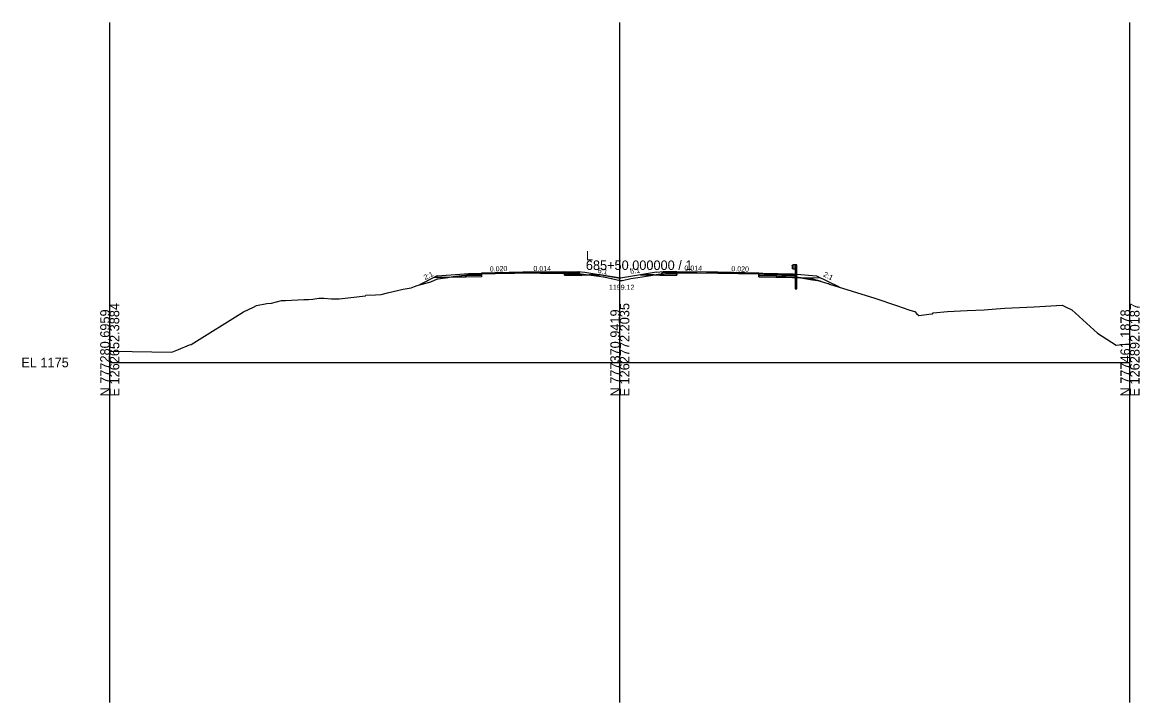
# Model space of a CAD drawing. Extents: x -41 to 1262860, y -100 to 777489.
# Drawn here: x 974.3 to 1302.8, y 1190 to 1390 of the extents above; entities that cross this region are included whole.
import ezdxf

# ---------------------------------------------------------------- set-up
doc = ezdxf.new("R2010")
doc.units = 0
for name, color, linetype in [('Exist Cross Section Cell', 7, 'Continuous'), ('Exist XS Center Line Elevation Label', 7, 'Continuous'), ('Exist XS Ground Line', 7, 'Continuous'), ('Prop CMT Guardrail Graphics', 7, 'Continuous'), ('Prop CMT Pvmt Course 1', 7, 'Continuous'), ('Prop CMT Pvmt Surface', 7, 'Continuous'), ('Prop CMT Shld Paved Course 1', 7, 'Continuous'), ('Prop CMT Shld Paved Course 2', 7, 'Continuous'), ('Prop CMT Shld Paved Course 4', 7, 'Continuous'), ('Prop CMT Subgrade Earthwork', 7, 'Continuous'), ('Prop XS Earthwork Shape', 7, 'Continuous'), ('Prop XS Exc Vertical Line 1', 7, 'Continuous'), ('Prop XS Exc Vertical Line 2', 7, 'Continuous'), ('Prop XS Exc Vertical Line 3', 7, 'Continuous'), ('Prop XS Finish Grade', 7, 'Continuous'), ('Prop XS SE Text', 7, 'Continuous'), ('Prop XS Side Slope Text', 7, 'Continuous'), ('Scratch_Level_4', 7, 'Continuous'), ('Scratch_Level_6', 7, 'Continuous')]:
    doc.layers.add(name, color=color, linetype=linetype)

msp = doc.modelspace()

# ---------------------------------------------------------------- linework, layer by layer
at = {"layer": 'Exist Cross Section Cell'}
for p, q in [((1150, 1290), (1150, 1320)), ((1000, 1290), (1150, 1290)), ((1150, 1290), (1300, 1290))]:
    msp.add_line(p, q, dxfattribs=at)
at = {"layer": 'Exist XS Ground Line'}
msp.add_lwpolyline([(1000, 1293.34), (1000.73, 1293.34), (1018.27, 1293.03), (1020.18, 1293.84), (1023.46, 1295.23), (1023.92, 1295.32), (1039.31, 1304.86), (1042.28, 1306.26), (1043.18, 1306.71), (1046.21, 1307.31), (1047.54, 1307.4), (1050.55, 1308.18), (1050.91, 1308.21), (1051.71, 1308.24), (1057.06, 1308.52), (1058.46, 1308.57), (1059.74, 1308.64), (1061.52, 1308.89), (1062.52, 1308.9), (1062.93, 1308.92), (1065.22, 1308.67), (1067.51, 1308.75), (1075.18, 1309.63), (1075.34, 1309.81), (1078.1, 1309.91), (1079.8, 1310.02), (1081.67, 1310.45), (1086.3, 1311.57), (1088.62, 1311.94), (1089.63, 1312.38), (1090.37, 1312.64), (1094.44, 1313.76), (1096.35, 1314.56), (1096.56, 1314.6), (1097.3, 1314.73), (1100.44, 1315.18), (1100.99, 1315.24), (1106.97, 1316.01), (1108.01, 1316.07), (1110.41, 1316.22), (1119.05, 1316.31), (1122.94, 1316.35), (1122.94, 1316.36), (1126.69, 1316.31), (1134.96, 1316.2), (1137.89, 1316.06), (1139.27, 1316), (1143.77, 1315.39), (1145.06, 1315.22), (1145.24, 1315.17), (1147.48, 1314.71), (1147.53, 1314.67), (1150.07, 1314.1), (1150.41, 1314.06), (1150.43, 1314.06), (1150.43, 1314.04), (1150.45, 1314.06), (1150.73, 1314.11), (1153.23, 1314.68), (1153.23, 1314.69), (1153.24, 1314.68), (1155.26, 1315.02), (1159.08, 1315.53), (1161.3, 1315.97), (1164.77, 1316.17), (1165.68, 1316.22), (1175.47, 1316.36), (1177.88, 1316.41), (1180.35, 1316.35), (1189.7, 1316.16), (1192.43, 1315.99), (1193.19, 1315.94), (1194.76, 1315.73), (1197.69, 1315.32), (1198.01, 1315.27), (1198.81, 1315.23), (1201.93, 1315.12), (1203.17, 1314.86), (1206.6, 1314.31), (1208.17, 1314.07), (1211.16, 1313.26), (1211.39, 1313.25), (1211.66, 1313.06), (1225, 1308.94), (1231.68, 1306.65), (1235.01, 1305.52), (1236.68, 1305.03), (1236.73, 1305), (1237.22, 1304.41), (1237.88, 1303.83), (1240.14, 1304.15), (1240.87, 1304.2), (1241.93, 1304.33), (1242.14, 1304.59), (1246.38, 1304.95), (1252.16, 1305.25), (1257.16, 1305.46), (1260.69, 1305.76), (1263.18, 1305.95), (1271.85, 1306.34), (1280.06, 1306.83), (1281.21, 1306.28), (1282.93, 1305.48), (1290.45, 1298.59), (1295.93, 1295.06), (1298.65, 1295.39), (1300, 1295.49)], dxfattribs=at)
at = {"layer": 'Prop CMT Guardrail Graphics'}
for p, q in [((1200.64, 1318.48), (1200.78, 1318.58)), ((1200.64, 1318.34), (1200.64, 1318.48)), ((1200.87, 1318.13), (1200.64, 1318.34)), ((1200.64, 1317.84), (1200.87, 1318.04)), ((1200.64, 1317.7), (1200.64, 1317.84)), ((1200.78, 1317.6), (1200.64, 1317.7)), ((1200.78, 1318.58), (1200.88, 1318.6)), ((1200.88, 1317.58), (1200.78, 1317.6)), ((1200.87, 1318.04), (1200.87, 1318.13)), ((1200.88, 1318.68), (1200.88, 1317.5)), ((1201.55, 1318.68), (1200.88, 1318.68)), ((1200.88, 1318.6), (1200.88, 1317.58)), ((1200.88, 1317.5), (1201.55, 1317.5)), ((1202.04, 1318.68), (1201.55, 1318.68)), ((1201.55, 1317.5), (1201.55, 1318.68)), ((1201.55, 1318.68), (1201.55, 1316.17)), ((1202.04, 1316.18), (1202.04, 1318.68)), ((1201.55, 1316.17), (1201.55, 1311.67)), ((1202.04, 1311.67), (1202.04, 1316.18)), ((1201.55, 1311.67), (1202.04, 1311.67))]:
    msp.add_line(p, q, dxfattribs=at)
at = {"layer": 'Prop CMT Pvmt Course 1'}
for p, q in [((1121.51, 1316.51), (1109.31, 1316.26)), ((1121.51, 1316.26), (1109.31, 1316.01)), ((1133.69, 1316.68), (1121.51, 1316.51)), ((1133.69, 1316.43), (1121.51, 1316.26)), ((1133.69, 1316.43), (1137.87, 1316.5))]:
    msp.add_line(p, q, dxfattribs=at)
msp.add_lwpolyline([(1190.83, 1316.28), (1190.83, 1316.28), (1178.79, 1316.52), (1178.79, 1316.52), (1166.75, 1316.68), (1166.75, 1316.43), (1178.79, 1316.27), (1178.79, 1316.27), (1190.83, 1316.03), (1190.83, 1316.28)], dxfattribs=at)
at = {"layer": 'Prop CMT Pvmt Surface'}
for p, q in [((1105.55, 1316.19), (1109.31, 1316.26)), ((1121.51, 1316.51), (1109.31, 1316.26)), ((1133.69, 1316.68), (1121.51, 1316.51)), ((1133.69, 1316.68), (1137.61, 1316.75)), ((1166.75, 1316.68), (1162.79, 1316.74)), ((1178.79, 1316.52), (1166.75, 1316.68)), ((1178.79, 1316.52), (1200.83, 1316.08))]:
    msp.add_line(p, q, dxfattribs=at)
at = {"layer": 'Prop CMT Shld Paved Course 1'}
for p, q in [((1133.69, 1316.68), (1133.69, 1316.68)), ((1133.69, 1316.68), (1133.69, 1316.68)), ((1133.69, 1316.68), (1133.69, 1316.43)), ((1137.87, 1316.5), (1137.61, 1316.75)), ((1162.79, 1316.74), (1162.54, 1316.49)), ((1166.75, 1316.43), (1162.54, 1316.49)), ((1166.75, 1316.68), (1166.75, 1316.68)), ((1166.75, 1316.68), (1166.75, 1316.68)), ((1166.75, 1316.68), (1166.75, 1316.43)), ((1166.75, 1316.68), (1166.75, 1316.68)), ((1190.83, 1316.28), (1190.83, 1316.28)), ((1190.83, 1316.28), (1190.83, 1316.28)), ((1190.83, 1316.28), (1190.83, 1316.03)), ((1190.83, 1316.03), (1190.83, 1316.03)), ((1190.83, 1316.03), (1201.09, 1315.82)), ((1194.83, 1316.2), (1194.83, 1316.2)), ((1201.09, 1315.82), (1200.83, 1316.08))]:
    msp.add_line(p, q, dxfattribs=at)
msp.add_lwpolyline([(1105.55, 1316.19), (1109.31, 1316.26), (1109.31, 1316.26), (1109.31, 1316.01), (1105.29, 1315.93), (1105.29, 1315.93), (1105.29, 1315.93), (1105.55, 1316.19), (1105.55, 1316.19)], dxfattribs=at)
at = {"layer": 'Prop CMT Shld Paved Course 2'}
for p, q in [((1126.69, 1316.31), (1125.96, 1316.32)), ((1126.69, 1316.31), (1133.69, 1316.22)), ((1133.69, 1316.43), (1133.69, 1316.1)), ((1133.69, 1316.1), (1138.22, 1316.17)), ((1138.22, 1316.17), (1137.87, 1316.5)), ((1162.22, 1316.16), (1162.54, 1316.49)), ((1162.22, 1316.16), (1166.75, 1316.1)), ((1166.75, 1316.43), (1166.75, 1316.1)), ((1166.75, 1316.24), (1173.69, 1316.34)), ((1190.83, 1316.03), (1190.83, 1316.03)), ((1190.83, 1316.03), (1190.83, 1316.03)), ((1190.83, 1316.03), (1190.83, 1315.69)), ((1190.83, 1315.69), (1190.83, 1315.69)), ((1190.83, 1315.69), (1201.43, 1315.48)), ((1201.43, 1315.48), (1201.09, 1315.82))]:
    msp.add_line(p, q, dxfattribs=at)
msp.add_lwpolyline([(1105.29, 1315.93), (1109.31, 1316.01), (1109.31, 1316.01), (1109.31, 1315.68), (1104.95, 1315.59), (1104.95, 1315.59), (1104.95, 1315.59), (1105.29, 1315.93), (1105.29, 1315.93)], dxfattribs=at)
at = {"layer": 'Prop CMT Shld Paved Course 4'}
for p, q in [((1133.69, 1316.1), (1133.69, 1315.64)), ((1133.69, 1315.64), (1138.77, 1315.72)), ((1138.71, 1315.72), (1138.22, 1316.17)), ((1161.76, 1315.71), (1162.22, 1316.16)), ((1161.76, 1315.71), (1166.75, 1315.64)), ((1166.75, 1316.1), (1166.75, 1315.64)), ((1190.83, 1315.69), (1190.83, 1315.69)), ((1190.83, 1315.69), (1190.83, 1315.69)), ((1190.83, 1315.69), (1190.83, 1315.23)), ((1190.83, 1315.23), (1205.77, 1314.93)), ((1201.89, 1315.01), (1201.43, 1315.48))]:
    msp.add_line(p, q, dxfattribs=at)
msp.add_lwpolyline([(1104.95, 1315.59), (1109.31, 1315.68), (1109.31, 1315.68), (1109.31, 1315.22), (1104.48, 1315.13), (1104.48, 1315.13), (1104.48, 1315.13), (1104.95, 1315.59), (1104.95, 1315.59), (1104.95, 1315.59), (1104.95, 1315.59)], dxfattribs=at)
at = {"layer": 'Prop CMT Subgrade Earthwork'}
for p, q in [((1109.31, 1315.22), (1095.29, 1314.94)), ((1109.31, 1316.15), (1109.31, 1315.22)), ((1133.69, 1316.22), (1133.69, 1315.64)), ((1133.69, 1315.64), (1144.25, 1315.82)), ((1156.04, 1315.79), (1166.75, 1315.64)), ((1166.75, 1315.64), (1166.75, 1316.24)), ((1190.83, 1315.23), (1190.83, 1316.09)), ((1190.83, 1315.23), (1209.11, 1314.87))]:
    msp.add_line(p, q, dxfattribs=at)
at = {"layer": 'Prop XS Earthwork Shape'}
for points in [[(1094.44, 1313.76), (1096.35, 1314.56), (1096.56, 1314.6), (1097.3, 1314.73), (1099.37, 1315.02), (1095.29, 1314.94), (1091.07, 1312.83)], [(1104.48, 1315.13), (1099.37, 1315.02), (1100.44, 1315.18), (1100.99, 1315.24), (1105.13, 1315.77)], [(1109.31, 1315.22), (1104.48, 1315.13), (1105.13, 1315.77), (1106.97, 1316.01), (1108.01, 1316.07), (1109.31, 1316.15)], [(1138.37, 1316.04), (1138.71, 1315.72), (1133.69, 1315.64), (1133.69, 1316.22), (1134.96, 1316.2), (1137.89, 1316.06)], [(1138.37, 1316.04), (1139.27, 1316), (1140.99, 1315.76), (1138.71, 1315.72)], [(1159.08, 1315.53), (1160.12, 1315.73), (1156.04, 1315.79), (1150.23, 1314.82), (1144.25, 1315.82), (1140.99, 1315.76), (1143.77, 1315.39), (1145.06, 1315.22), (1145.24, 1315.17), (1147.48, 1314.71), (1147.53, 1314.67), (1150.07, 1314.1), (1150.41, 1314.06), (1150.43, 1314.04), (1150.45, 1314.06), (1150.73, 1314.11), (1153.23, 1314.68), (1153.23, 1314.69), (1153.24, 1314.68), (1155.26, 1315.02)], [(1162.07, 1316.01), (1161.76, 1315.71), (1160.12, 1315.73), (1161.3, 1315.97)], [(1161.76, 1315.71), (1166.75, 1315.64), (1166.75, 1316.24), (1165.68, 1316.22), (1164.77, 1316.17), (1162.07, 1316.01)], [(1190.83, 1315.23), (1190.83, 1316.09), (1192.43, 1315.99), (1193.19, 1315.94), (1194.76, 1315.73), (1197.69, 1315.32), (1198.01, 1315.27), (1198.81, 1315.23), (1201.78, 1315.12), (1201.89, 1315.01)], [(1201.93, 1315.12), (1202.5, 1315), (1201.89, 1315.01), (1201.78, 1315.12)], [(1202.5, 1315), (1205.77, 1314.93), (1209.2, 1313.79), (1208.17, 1314.07), (1206.6, 1314.31), (1203.17, 1314.86)]]:
    msp.add_lwpolyline(points, close=True, dxfattribs=at)
at = {"layer": 'Prop XS Exc Vertical Line 1'}
msp.add_line((1000, 1190), (1000, 1390), dxfattribs=at)
at = {"layer": 'Prop XS Exc Vertical Line 2'}
msp.add_line((1150, 1190), (1150, 1390), dxfattribs=at)
at = {"layer": 'Prop XS Exc Vertical Line 3'}
msp.add_line((1300, 1190), (1300, 1390), dxfattribs=at)
at = {"layer": 'Prop XS Finish Grade'}
for p, q in [((1096.31, 1315.45), (1091.07, 1312.83)), ((1096.31, 1315.45), (1105.55, 1316.19)), ((1105.55, 1316.19), (1104.48, 1315.13)), ((1137.61, 1316.75), (1139.69, 1316.58)), ((1137.61, 1316.75), (1138.71, 1315.72)), ((1139.69, 1316.58), (1150.23, 1314.82)), ((1150, 1315.17), (1150, 1315.17)), ((1150, 1315.17), (1150, 1315.17)), ((1160.75, 1316.58), (1150.23, 1314.82)), ((1160.75, 1316.58), (1162.79, 1316.74)), ((1162.79, 1316.74), (1161.76, 1315.71)), ((1200.83, 1316.08), (1207.82, 1315.52)), ((1200.83, 1316.08), (1201.89, 1315.01)), ((1207.82, 1315.52), (1214.45, 1312.2))]:
    msp.add_line(p, q, dxfattribs=at)
at = {"layer": 'Scratch_Level_4'}
msp.add_line((1300, 1190), (1300, 1390), dxfattribs=at)
at = {"layer": 'Scratch_Level_6'}
msp.add_line((1000, 1190), (1000, 1390), dxfattribs=at)

# ---------------------------------------------------------------- texts
at = {"layer": 'Exist Cross Section Cell'}
for s, p in [('L', (1140, 1320)), ('685+50.000000 / 1', (1140, 1317.2)), ('EL 1175', (974, 1288.6))]:
    msp.add_text(s, height=2.8, dxfattribs=at).set_placement(p)
for s, p in [('N 777280.6959', (1000, 1280)), ('E 1262652.3884', (1002.8, 1280)), ('N 777370.9419', (1150, 1280)), ('E 1262772.2035', (1152.8, 1280)), ('N 777461.1878', (1300, 1280)), ('E 1262892.0187', (1302.8, 1280))]:
    msp.add_text(s, height=2.8, rotation=90, dxfattribs=at).set_placement(p)
at = {"layer": 'Exist XS Center Line Elevation Label'}
msp.add_text('1199.12', height=1.5, dxfattribs=at).set_placement((1146.79, 1311.37))
at = {"layer": 'Prop XS SE Text'}
for s, rotation, p in [('0.020', 1.6206, (1111.76, 1316.74)), ('0.014', 359.6838, (1124.57, 1316.89)), ('0.014', 359.2036, (1168.98, 1317.01)), ('0.020', 358.8542, (1182.77, 1316.81))]:
    msp.add_text(s, height=1.5, rotation=rotation, dxfattribs=at).set_placement(p)
at = {"layer": 'Prop XS Side Slope Text'}
for s, rotation, p in [('6:1', 350.5377, (1143.43, 1316.33)), ('6:1', 9.4623, (1153.16, 1316)), ('2:1', 26.5651, (1092.75, 1314.22)), ('2:1', 333.19, (1209.68, 1315.42))]:
    msp.add_text(s, height=1.5, rotation=rotation, dxfattribs=at).set_placement(p)

doc.saveas('drawing.dxf')
